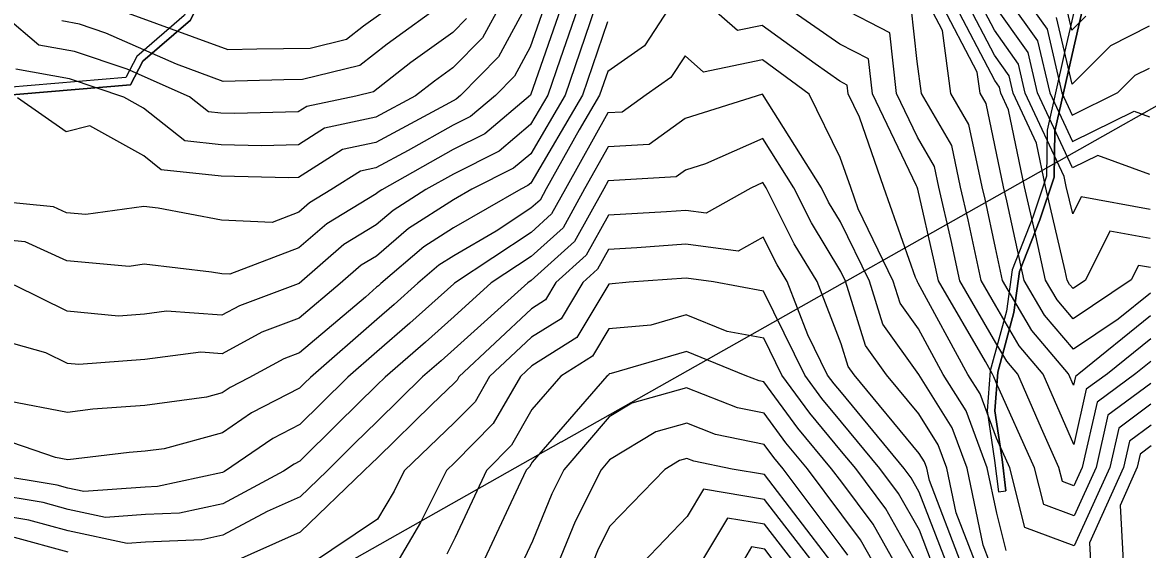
# Model space of a CAD drawing. Extents: x 42655 to 43811, y -141820 to -141156.
# Drawn here: x 43136.6 to 43210.6, y -141591.1 to -141556.4 of the extents above; entities that cross this region are included whole.
import ezdxf

# ---------------------------------------------------------------- set-up
doc = ezdxf.new("R2010")
doc.units = 0
for name, color, linetype in [('D-STR-HTXT', 7, 'Continuous'), ('ZE_HICN', 7, 'Continuous'), ('ZE_LWCN', 7, 'Continuous'), ('地形', 7, 'Continuous'), ('現況水路ﾊｯﾁ', 7, 'Continuous')]:
    doc.layers.add(name, color=color, linetype=linetype)

msp = doc.modelspace()

# ---------------------------------------------------------------- linework, layer by layer
at = {"layer": 'D-STR-HTXT'}
msp.add_line((43172.046, -141583.999), (42839.986, -141771.382), dxfattribs=at)
msp.add_lwpolyline([(43213.584, -141560.541), (43172.06, -141583.991)], dxfattribs=at)
at = {"layer": 'ZE_HICN'}
for points in [[(43173.319, -141555.01), (43171.995, -141558.8), (43171.18, -141561.183), (43170.05, -141563.114), (43167.989, -141564.854), (43164.977, -141566.364), (43163.161, -141567.383), (43161.026, -141568.756), (43159.905, -141569.712), (43157.785, -141570.997), (43154.835, -141573.562), (43154.773, -141573.585), (43150.924, -141575.022), (43149.756, -141575.655), (43146.117, -141575.383), (43144.668, -141575.577), (43142.963, -141575.706), (43139.579, -141575.378), (43136.132, -141573.673)], [(43210.783, -141568.69), (43206.252, -141567.86), (43205.696, -141568.978), (43205.275, -141567.185), (43205.139, -141566.526), (43202.577, -141561.035), (43202.136, -141559.131), (43200.551, -141556.892), (43199.505, -141554.887)], [(43206.569, -141555.985), (43205.639, -141556.912), (43205.266, -141555.302)], [(43165.83, -141556.136), (43164.934, -141557.05), (43162.171, -141559.039), (43159.723, -141560.959), (43158.573, -141561.242), (43155.331, -141561.925), (43154.782, -141562.276), (43150.606, -141562.385), (43149.694, -141562.363), (43148.879, -141562.274), (43147.638, -141561.294), (43143.522, -141559.473), (43140.066, -141558.309), (43137.72, -141557.883), (43135.503, -141555.997)], [(43210.823, -141577.2), (43207.98, -141579.498), (43206.59, -141580.522), (43205.767, -141584.15), (43203.754, -141579.518), (43202.187, -141577.662), (43200.636, -141575.026), (43199.675, -141573.374), (43198.82, -141569.383), (43198.325, -141567.218), (43197.747, -141564.497), (43195.752, -141561.067), (43195.472, -141558.964), (43195.075, -141555.369)], [(43200.229, -141591.86), (43199.812, -141590.774), (43198.752, -141585.704), (43197.775, -141583.056), (43195.569, -141579.556), (43193.209, -141576.244), (43192.331, -141573.409), (43190.434, -141569.505), (43189.646, -141568.206), (43189.174, -141567.261), (43185.306, -141561.116), (43180.225, -141562.707), (43177.848, -141564.425), (43175.146, -141564.581), (43173.606, -141567.334), (43172.19, -141569.893), (43170.091, -141571.787), (43167.471, -141573.526), (43165.021, -141575.727), (43163.135, -141577.415), (43160.493, -141579.721), (43159.954, -141580.249), (43157.384, -141582.771), (43154.89, -141585.239), (43154.5, -141585.439), (43153.805, -141585.915), (43149.815, -141588.057), (43146.976, -141588.669), (43144.73, -141588.767), (43142.108, -141588.957), (43139.64, -141588.43), (43137.998, -141587.975), (43134.547, -141587.4)], [(43195.389, -141591.882), (43193.418, -141588.385), (43191.432, -141585.738), (43190.505, -141584.619), (43188.419, -141582.101), (43186.579, -141579.599), (43185.381, -141577.158), (43182.987, -141576.718), (43180.286, -141575.616), (43177.955, -141576.304), (43175.202, -141576.556), (43174.133, -141578.352), (43172.036, -141579.667), (43170.139, -141581.857), (43168.789, -141584.197), (43167.157, -141585.853), (43165.09, -141590.264), (43164.545, -141591.361)], [(43210.856, -141584.25), (43210.139, -141584.779), (43209.941, -141585.651), (43208.807, -141588.161), (43209.016, -141591.818)], [(43188.623, -141591.914), (43185.431, -141587.761), (43181.423, -141587.098), (43180.348, -141588.894), (43177.405, -141591.967)]]:
    msp.add_lwpolyline(points, dxfattribs=at)
at = {"layer": 'ZE_LWCN'}
for points in [[(43171.077, -141555.021), (43170.027, -141558.028), (43168.989, -141559.925), (43167.739, -141561.199), (43166.098, -141562.585), (43164.962, -141563.154), (43162.01, -141564.811), (43159.887, -141565.953), (43158.868, -141566.168), (43156.923, -141567.413), (43155.511, -141568.268), (43154.813, -141568.875), (43153.073, -141569.542), (43149.727, -141569.394), (43145.576, -141568.606), (43144.634, -141568.497), (43140.821, -141569.029), (43139.548, -141568.916), (43138.695, -141568.529), (43134.456, -141568.114)], [(43172.198, -141555.015), (43170.041, -141561.188), (43167.044, -141563.72), (43164.97, -141564.759), (43160.27, -141567.397), (43160.024, -141567.555), (43159.895, -141567.665), (43156.648, -141569.632), (43154.824, -141571.218), (43150.278, -141572.96), (43149.744, -141572.936), (43149.081, -141572.81), (43144.652, -141572.301), (43143.664, -141572.439), (43139.563, -141572.077), (43136.814, -141570.829), (43134.468, -141570.599)], [(43174.439, -141555.005), (43173.948, -141556.411), (43172.318, -141561.178), (43170.06, -141565.04), (43168.935, -141565.989), (43166.181, -141567.369), (43164.985, -141568.055), (43162.027, -141569.957), (43159.915, -141571.759), (43158.922, -141572.361), (43157.529, -141573.572), (43154.845, -141575.845), (43152.378, -141576.765), (43149.768, -141578.18), (43148.362, -141578.075), (43144.682, -141578.569), (43140.356, -141578.895), (43139.595, -141578.821), (43138.186, -141578.124), (43134.498, -141577.099)], [(43179.475, -141554.981), (43177.546, -141557.936), (43175.122, -141559.624), (43174.595, -141561.167), (43173.257, -141563.454), (43171.08, -141567.346), (43170.676, -141568.077), (43170.076, -141568.618), (43167.797, -141570.131), (43165.003, -141571.734), (43164.03, -141572.36), (43162.637, -141573.548), (43161.076, -141574.945), (43159.934, -141575.941), (43155.577, -141579.744), (43155.183, -141580.13), (43154.867, -141580.443), (43151.696, -141582.076), (43149.793, -141583.379), (43145.967, -141584.428), (43144.71, -141584.599), (43143.65, -141584.679), (43139.624, -141585.169), (43138.822, -141585.015), (43134.529, -141583.535)], [(43168.177, -141555.034), (43166.883, -141557.399), (43164.945, -141559.375), (43163.725, -141560.253), (43162.487, -141561.224), (43159.872, -141562.631), (43156.51, -141563.339), (43154.792, -141564.439), (43152.371, -141564.501), (43149.704, -141564.438), (43147.323, -141564.177), (43144.604, -141562.031), (43143.315, -141561.314), (43139.737, -141560.108), (43136.215, -141559.468)], [(43169.925, -141555.026), (43167.936, -141558.662), (43165.437, -141561.21), (43165.152, -141561.45), (43164.955, -141561.549), (43164.442, -141561.837), (43159.879, -141564.292), (43157.689, -141564.754), (43154.802, -141566.601), (43154.135, -141566.618), (43149.713, -141566.513), (43145.766, -141566.081), (43144.619, -141565.175), (43141.072, -141563.202), (43139.523, -141563.598), (43136.32, -141561.347)], [(43164.504, -141555.025), (43160.616, -141557.826), (43158.832, -141559.225), (43155.05, -141560.157), (43153.833, -141560.173), (43149.838, -141560.274), (43146.775, -141559.149), (43142.12, -141557.091), (43140.396, -141556.51), (43139.224, -141556.297)], [(43140.76, -141554.722), (43150.147, -141558.171), (43152.051, -141558.123), (43155.566, -141558.076), (43157.941, -141557.49), (43159.062, -141556.612), (43161.504, -141554.853)], [(43210.843, -141581.511), (43208.719, -141583.076), (43208.133, -141585.66), (43205.799, -141590.826), (43202.554, -141589.609), (43201.558, -141585.691), (43200.677, -141583.726), (43199.605, -141580.819), (43198.8, -141579.541), (43195.541, -141573.544), (43195.483, -141573.463), (43195.462, -141573.394), (43195.352, -141573.168), (43193.284, -141567.242), (43191.673, -141562.627), (43190.935, -141561.09), (43190.87, -141560.51), (43190.39, -141560.261), (43188.753, -141559.124), (43185.285, -141556.585), (43183.665, -141556.925), (43181.421, -141554.972)], [(43210.837, -141580.142), (43208.009, -141582.224), (43207.229, -141585.664), (43205.789, -141588.851), (43203.788, -141588.1), (43203.174, -141585.683), (43200.66, -141580.079), (43200.52, -141579.7), (43200.415, -141579.533), (43199.959, -141578.695), (43196.872, -141573.387), (43196.596, -141572.102), (43195.512, -141567.358), (43195.467, -141567.231), (43195.436, -141567.141), (43192.525, -141561.083), (43192.272, -141558.796), (43190.379, -141557.816), (43186.253, -141554.949)], [(43210.816, -141575.697), (43206.102, -141579.507), (43205.88, -141579.67), (43205.749, -141580.249), (43205.427, -141579.51), (43203.013, -141576.651), (43201.082, -141573.368), (43200.618, -141571.226), (43199.932, -141568.023), (43199.747, -141567.211), (43198.876, -141563.116), (43197.679, -141561.058), (43197.128, -141556.916), (43196.078, -141554.903)], [(43210.809, -141574.194), (43208.694, -141575.903), (43205.738, -141577.888), (43203.84, -141575.641), (43202.499, -141573.361), (43201.366, -141568.127), (43201.149, -141567.205), (43200.586, -141564.468), (43200.006, -141561.735), (43199.607, -141561.049), (43199.423, -141559.668), (43196.935, -141554.899)], [(43210.801, -141572.518), (43210.014, -141572.374), (43209.54, -141573.328), (43205.728, -141575.887), (43204.667, -141574.63), (43203.916, -141573.354), (43203.282, -141570.426), (43202.525, -141567.198), (43201.484, -141562.141), (43200.972, -141561.043), (43200.883, -141560.662), (43200.566, -141560.214), (43197.792, -141554.895)], [(43210.792, -141570.604), (43208.133, -141570.117), (43206.529, -141573.342), (43205.719, -141573.886), (43205.493, -141573.619), (43205.334, -141573.348), (43205.199, -141572.725), (43203.9, -141567.192), (43203.312, -141564.333), (43201.774, -141561.039), (43201.509, -141559.896), (43200.559, -141558.553), (43198.648, -141554.891)], [(43210.772, -141566.399), (43207.358, -141565.141), (43205.682, -141565.965), (43203.379, -141561.032), (43202.762, -141558.365), (43200.543, -141555.231)], [(43201.461, -141554.878), (43203.388, -141557.599), (43204.182, -141561.028), (43205.674, -141564.224), (43209.744, -141562.222), (43210.754, -141562.595)], [(43202.625, -141554.872), (43204.014, -141556.834), (43204.984, -141561.024), (43205.665, -141562.483), (43208.668, -141561.007), (43209.807, -141559.87), (43210.739, -141559.394)], [(43210.83, -141578.703), (43209.857, -141579.489), (43207.3, -141581.373), (43206.326, -141585.668), (43205.78, -141586.876), (43205.022, -141586.591), (43204.789, -141585.676), (43203.636, -141583.106), (43202.08, -141579.526), (43201.36, -141578.673), (43200.648, -141577.462), (43198.273, -141573.381), (43197.708, -141570.742), (43196.904, -141567.225), (43196.618, -141565.878), (43195.496, -141563.949), (43194.115, -141561.075), (43193.673, -141557.083), (43190.367, -141555.37)], [(43210.726, -141556.631), (43208.188, -141557.928), (43205.656, -141560.454), (43204.64, -141556.068)], [(43175.107, -141556.346), (43173.456, -141561.172), (43170.069, -141566.966), (43169.881, -141567.124), (43169.422, -141567.354), (43164.994, -141569.895), (43163.028, -141571.159), (43160.214, -141573.56), (43160.047, -141573.709), (43159.924, -141573.816), (43159.192, -141574.456), (43154.856, -141578.127), (43153.832, -141578.509), (43151.519, -141579.763), (43150.294, -141580.394), (43149.78, -141580.746), (43148.747, -141581.029), (43144.696, -141581.578), (43141.281, -141581.837), (43139.61, -141582.04), (43135.721, -141581.294)], [(43201.32, -141591.118), (43200.7, -141588.679), (43200.077, -141585.698), (43198.69, -141581.938), (43197.184, -141579.549), (43195.555, -141576.55), (43194.346, -141574.853), (43193.896, -141573.401), (43191.589, -141568.654), (43191.1, -141567.252), (43190.414, -141565.286), (43188.371, -141561.102), (43185.295, -141558.851), (43181.427, -141559.662), (43180.206, -141558.6), (43179.281, -141560.017), (43177.65, -141561.152), (43176.071, -141562.294), (43175.135, -141562.348), (43172.343, -141567.34), (43171.433, -141568.985), (43170.084, -141570.202), (43165.059, -141573.537), (43165.011, -141573.58), (43162.106, -141576.18), (43159.944, -141578.066), (43158.035, -141579.733), (43156.283, -141581.451), (43154.878, -141582.841), (43153.098, -141583.757), (43149.921, -141585.933), (43149.805, -141585.996), (43145.518, -141586.92), (43144.721, -141586.955), (43140.683, -141587.247), (43139.633, -141587.023), (43138.935, -141586.83), (43134.541, -141586.097)], [(43199.276, -141591.864), (43198.042, -141588.65), (43197.427, -141585.71), (43196.861, -141584.175), (43195.581, -141582.146), (43193.449, -141579.566), (43192.073, -141577.634), (43190.765, -141573.416), (43190.449, -141572.766), (43188.519, -141569.584), (43187.363, -141567.27), (43185.32, -141564.023), (43181.558, -141565.699), (43180.241, -141566.111), (43179.625, -141566.557), (43175.156, -141566.813), (43174.868, -141567.328), (43172.947, -141570.801), (43170.099, -141573.371), (43169.882, -141573.514), (43165.032, -141577.875), (43164.165, -141578.65), (43162.951, -141579.71), (43159.966, -141582.638), (43158.484, -141584.091), (43156.654, -141585.902), (43154.901, -141587.591), (43152.725, -141588.561), (43149.824, -141590.118), (43148.434, -141590.418), (43144.738, -141590.58), (43143.534, -141590.667), (43139.646, -141589.837), (43137.061, -141589.121), (43134.553, -141588.703)], [(43198.324, -141591.869), (43196.271, -141586.526), (43196.102, -141585.716), (43195.946, -141585.294), (43195.593, -141584.735), (43191.329, -141579.576), (43190.936, -141579.024), (43190.471, -141577.526), (43188.886, -141573.425), (43187.392, -141570.961), (43185.552, -141567.278), (43185.333, -141566.93), (43184.542, -141567.283), (43181.604, -141568.932), (43180.254, -141568.754), (43178.987, -141568.844), (43175.167, -141569.065), (43173.704, -141571.71), (43171.713, -141573.506), (43171.038, -141574.64), (43170.107, -141575.223), (43165.343, -141579.698), (43165.219, -141579.914), (43165.042, -141580.093), (43163.552, -141581.519), (43159.977, -141585.026), (43159.585, -141585.411), (43159.1, -141585.89), (43154.912, -141589.925), (43150.046, -141592.096)], [(43197.371, -141591.873), (43195.605, -141587.278), (43195.082, -141586.35), (43194.612, -141585.723), (43190.486, -141580.743), (43190.005, -141580.162), (43189.58, -141579.584), (43188.288, -141576.949), (43186.929, -141573.434), (43186.265, -141572.339), (43185.35, -141570.507), (43183.693, -141571.437), (43180.264, -141570.987), (43177.048, -141571.214), (43175.177, -141571.322), (43174.461, -141572.618), (43173.486, -141573.497), (43172.07, -141575.877), (43170.116, -141577.102), (43167.362, -141579.689), (43166.409, -141581.342), (43165.054, -141582.715), (43161.751, -141585.878), (43161.087, -141587.214), (43159.996, -141589.067), (43155.52, -141592.07)], [(43196.418, -141591.878), (43195.617, -141589.794), (43194.25, -141587.367), (43193.022, -141585.731), (43190.496, -141582.681), (43189.212, -141581.132), (43188.079, -141579.591), (43185.367, -141574.061), (43182.081, -141573.457), (43180.274, -141573.22), (43176.544, -141573.483), (43175.188, -141573.607), (43173.102, -141577.115), (43170.125, -141578.981), (43169.381, -141579.679), (43167.599, -141582.769), (43165.067, -141585.338), (43164.516, -141585.865), (43162.816, -141589.287), (43161.193, -141592.043)], [(43193.987, -141591.889), (43192.586, -141589.402), (43190.514, -141586.641), (43189.842, -141585.746), (43187.626, -141583.071), (43185.395, -141580.037), (43185.091, -141579.973), (43184.165, -141579.61), (43180.297, -141578.033), (43175.347, -141579.493), (43175.216, -141579.505), (43175.165, -141579.59), (43175.065, -141579.653), (43170.155, -141585.319), (43169.979, -141585.624), (43169.766, -141585.84), (43169.243, -141586.956), (43166.872, -141592.017)], [(43192.585, -141591.896), (43191.754, -141590.42), (43190.524, -141588.781), (43188.252, -141585.753), (43186.833, -141584.041), (43185.404, -141582.098), (43183.654, -141581.731), (43180.308, -141580.419), (43176.708, -141581.441), (43175.229, -141582.337), (43172.237, -141585.829), (43171.452, -141587.391), (43170.179, -141590.515), (43169.482, -141592.004)], [(43190.922, -141591.437), (43190.534, -141590.921), (43186.662, -141585.761), (43186.04, -141585.01), (43185.414, -141584.159), (43182.216, -141583.488), (43180.319, -141582.744), (43178.277, -141583.324), (43175.242, -141585.164), (43174.683, -141585.817), (43172.975, -141589.218), (43171.844, -141591.993)], [(43210.85, -141582.881), (43209.429, -141583.927), (43209.037, -141585.656), (43206.791, -141590.626), (43206.86, -141591.829)], [(43189.867, -141591.908), (43185.423, -141586.126), (43183.31, -141585.777), (43180.779, -141585.246), (43180.33, -141585.07), (43179.847, -141585.207), (43178.873, -141585.797), (43175.263, -141589.522), (43174.498, -141591.045), (43174.116, -141591.982)], [(43187.379, -141591.92), (43185.439, -141589.396), (43183.003, -141588.993), (43181.233, -141591.949)], [(43139.653, -141591.244), (43136.124, -141590.267)], [(43186.135, -141591.926), (43185.446, -141591.03), (43184.582, -141590.887), (43183.954, -141591.936)]]:
    msp.add_lwpolyline(points, dxfattribs=at)
at = {"layer": '地形'}
for points in [[(43160.081, -141485.634), (43158.115, -141490.024), (43157.202, -141495.319), (43154.317, -141502.145), (43151.78, -141506.316), (43150.143, -141510.569), (43150.552, -141514.085), (43150.471, -141519.81), (43147.195, -141527.11), (43146.868, -141531.445), (43147.522, -141535.779), (43149.405, -141543.235), (43149.243, -141552.004), (43147.279, -141555.93), (43144.169, -141558.629), (43143.432, -141560.019), (43132.537, -141560.934)], [(43160.504, -141485.912), (43158.597, -141490.171), (43157.685, -141495.46), (43154.763, -141502.374), (43152.23, -141506.538), (43150.654, -141510.633), (43151.053, -141514.06), (43150.969, -141519.92), (43147.687, -141527.235), (43147.37, -141531.426), (43148.013, -141535.68), (43149.906, -141543.178), (43149.741, -141552.127), (43147.682, -141556.242), (43144.567, -141558.945), (43143.746, -141560.494), (43132.811, -141561.413)], [(43222.238, -141495.642), (43214.454, -141507.066), (43213.512, -141510.935), (43213.636, -141513.564), (43213.964, -141515.124), (43215.651, -141519.939), (43216.35, -141523.02), (43216.309, -141524.786), (43214.459, -141531.12), (43211.745, -141540.29), (43210.264, -141545.68), (43208.537, -141549.254), (43206.194, -141553.904), (43205.166, -141558.381), (43204.014, -141563.487), (43203.973, -141566.495), (43203.069, -141569.206), (43201.712, -141572.656), (43201.341, -141575.375), (43200.273, -141579.318), (43200.067, -141581.947), (43200.562, -141585.203), (43200.809, -141587.257)], [(43222.688, -141495.995), (43214.935, -141507.204), (43214.015, -141510.983), (43214.133, -141513.5), (43214.447, -141514.99), (43216.132, -141519.801), (43216.851, -141522.969), (43216.807, -141524.863), (43214.939, -141531.261), (43212.226, -141540.427), (43210.734, -141545.857), (43208.986, -141549.475), (43206.668, -141554.075), (43205.654, -141558.492), (43204.514, -141563.546), (43204.472, -141566.58), (43203.539, -141569.377), (43202.2, -141572.783), (43201.832, -141575.475), (43200.767, -141579.404), (43200.57, -141581.929), (43201.057, -141585.136), (43201.305, -141587.197)]]:
    msp.add_lwpolyline(points, dxfattribs=at)
at = {"layer": '現況水路ﾊｯﾁ'}
for points in [[(43160.081, -141485.634), (43158.115, -141490.024), (43157.202, -141495.319), (43154.317, -141502.145), (43151.78, -141506.316), (43150.143, -141510.569), (43150.552, -141514.085), (43150.471, -141519.81), (43147.195, -141527.11), (43146.868, -141531.445), (43147.522, -141535.779), (43149.405, -141543.235), (43149.243, -141552.004), (43147.279, -141555.93), (43144.169, -141558.629), (43143.432, -141560.019), (43132.537, -141560.934)], [(43132.811, -141561.413), (43143.746, -141560.494), (43144.567, -141558.945), (43147.682, -141556.242), (43149.741, -141552.127), (43149.906, -141543.178), (43148.013, -141535.68), (43147.37, -141531.426), (43147.687, -141527.235), (43150.969, -141519.92), (43151.053, -141514.06), (43150.654, -141510.633), (43152.23, -141506.538), (43154.763, -141502.374), (43157.685, -141495.46), (43158.597, -141490.171), (43160.504, -141485.912)], [(43206.194, -141553.904), (43205.166, -141558.381), (43204.014, -141563.487), (43203.973, -141566.495), (43203.069, -141569.206), (43201.712, -141572.656), (43201.341, -141575.375), (43200.273, -141579.318), (43200.067, -141581.947), (43200.562, -141585.203), (43200.809, -141587.257), (43201.305, -141587.197), (43201.057, -141585.136), (43200.57, -141581.929), (43200.767, -141579.404), (43201.832, -141575.475), (43202.2, -141572.783), (43203.539, -141569.377), (43204.472, -141566.58), (43204.514, -141563.546), (43205.654, -141558.492), (43206.668, -141554.075)]]:
    msp.add_lwpolyline(points, dxfattribs=at)

doc.saveas('drawing.dxf')
